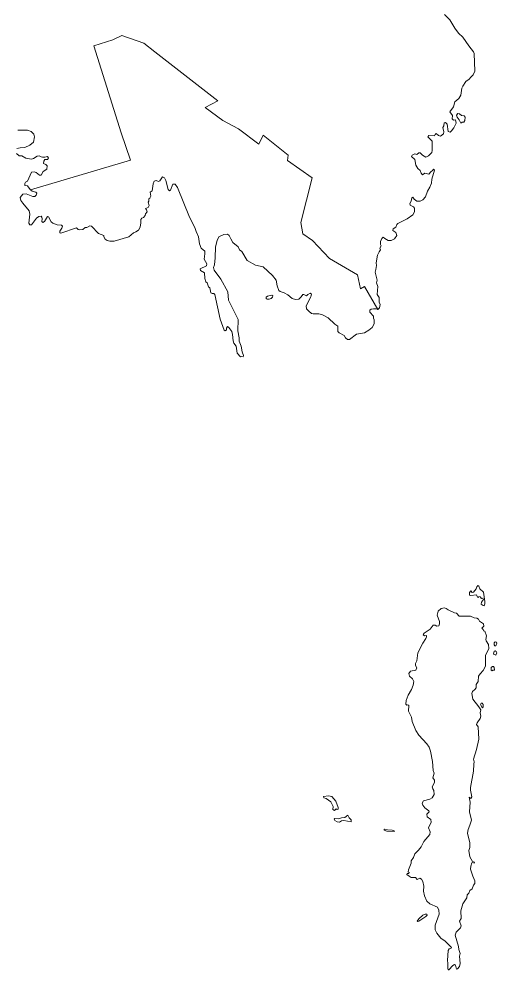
# Model space of a CAD drawing. Extents: x 369010 to 739155, y 6377141 to 6616555.
# Drawn here: x 461463 to 464957, y 6532704 to 6539664 of the extents above; entities that cross this region are included whole.
import ezdxf

# ---------------------------------------------------------------- set-up
doc = ezdxf.new("R2010")
doc.units = 0
doc.header["$LTSCALE"] = 40
doc.layers.add('1', color=7, linetype='Continuous', lineweight=13)

msp = doc.modelspace()

# ---------------------------------------------------------------- linework, layer by layer
at = {"layer": '1'}
for points in [[(464572.05, 6538904.43), (464580.32, 6538906.75), (464592.41, 6538894.66), (464601.34, 6538840.71), (464615.58, 6538836.9), (464626, 6538844.52), (464641.89, 6538867.03), (464658.28, 6538900.79), (464653.15, 6538924.79), (464638.91, 6538923.96), (464630.64, 6538932.9), (464631.3, 6538956.89), (464613.26, 6538984.04), (464639.57, 6539020.28), (464650, 6539057.85), (464677.81, 6539081.85), (464693.53, 6539107.34), (464700.31, 6539158.31), (464707.1, 6539173.37), (464730.27, 6539206.31), (464755.1, 6539222.86), (464765.52, 6539239.41), (464782.9, 6539255.79), (464796.31, 6539282.94), (464791.84, 6539410.37), (464785.05, 6539424.61), (464750.63, 6539467.31), (464707.76, 6539531.85), (464677.14, 6539561.15), (464648.84, 6539598.06), (464612.93, 6539657.31), (464574.7, 6539697.03)], [(461443.53, 6538680.5), (461464.71, 6538661.8), (461483.25, 6538661.8), (461512.21, 6538646.24), (461554.25, 6538638.46), (461567.49, 6538643.1), (461595.46, 6538660.15), (461609.53, 6538663.29), (461624.26, 6538654.02), (461635.18, 6538652.37), (461650.74, 6538651.7), (461671.76, 6538657), (461678.05, 6538646.24), (461670.27, 6538636.81), (461650.08, 6538634.49), (461642.96, 6538624.4), (461640.64, 6538607.18), (461659.34, 6538597.92), (461667.95, 6538590.14), (461664.81, 6538565.15), (461639.15, 6538547.93), (461623.6, 6538520.79), (461612.67, 6538519.96), (461586.85, 6538540.15), (461572.12, 6538544.95), (461553.42, 6538541.81), (461523.8, 6538477.1), (461509.07, 6538470.15), (461505.09, 6538459.22), (461505.92, 6538445.16), (461524.62, 6538442.84), (461543.33, 6538414.87), (461545.81, 6538413.21), (462277.34, 6538629.86), (462209.64, 6538830.12), (462008.39, 6539467.97), (462149.57, 6539512.33), (462214.94, 6539543.77), (462374.32, 6539486.18), (462455.25, 6539423.45), (462917.17, 6539064.14), (462823, 6539017.14), (462953.75, 6538920.48), (463067.45, 6538860.57), (463216.41, 6538748.19), (463247.85, 6538813.57)], [(464026.55, 6537533.06), (464036.31, 6537539.85), (464055.18, 6537542.17), (464073.88, 6537542.83), (464086.63, 6537537.7), (463989.14, 6537706.18), (463960.35, 6537687.97), (463936.84, 6537792.41), (463732.94, 6537910.08), (463607.49, 6538043.31), (463536.99, 6538090.48), (463523.91, 6538174.06), (463605.84, 6538502.59), (463425.6, 6538628.04), (463430.73, 6538667.1), (463247.85, 6538813.57), (463216.41, 6538748.19), (463067.45, 6538860.57), (462953.75, 6538920.48), (462823, 6539017.14), (462917.17, 6539064.14), (462455.25, 6539423.45), (462374.32, 6539486.18), (462214.94, 6539543.77), (462149.57, 6539512.33), (462008.39, 6539467.97), (462209.64, 6538830.12), (462277.34, 6538629.86), (461545.81, 6538413.21)], [(461454.28, 6538849.32), (461525.12, 6538849.32), (461550.11, 6538840.88), (461571.96, 6538821.35), (461575.93, 6538801.98), (461567.49, 6538763.09), (461541.01, 6538739.59), (461505.92, 6538722.54), (461471.66, 6538720.89), (461447.5, 6538716.25)], [(463247.85, 6538813.57), (463430.73, 6538667.1), (463425.6, 6538628.04), (463605.84, 6538502.59), (463523.91, 6538174.06), (463536.99, 6538090.48), (463607.49, 6538043.31), (463732.94, 6537910.08), (463936.84, 6537792.41), (463960.35, 6537687.97), (463989.14, 6537706.18), (464086.63, 6537537.7), (464099.37, 6537549.61), (464103.84, 6537575.1), (464094.9, 6537591.65), (464096.39, 6537624.59), (464081.33, 6537648.58), (464087.29, 6537707.17), (464076.86, 6537734.15), (464082.16, 6537751.36), (464065.61, 6537809.95), (464071.56, 6537830.14), (464076.03, 6537860.1), (464073.88, 6537878.97), (464084.31, 6537934.41), (464095.56, 6537959.9), (464106.82, 6537974.96), (464101.52, 6537986.21), (464110.62, 6538004.92), (464105.33, 6538014.68), (464106.16, 6538035.7), (464115.92, 6538056.72), (464125.35, 6538067.31), (464136.61, 6538056.72), (464162.1, 6538041.66), (464183.11, 6538042.48), (464209.26, 6538054.57), (464225.15, 6538078.56), (464217.54, 6538100.91), (464196.52, 6538116.8), (464198.84, 6538128.71), (464219.03, 6538141.46), (464224.33, 6538159.5), (464232.6, 6538166.94), (464300.79, 6538202.2), (464342.83, 6538230), (464353.25, 6538251.68), (464354.08, 6538278.66), (464348.12, 6538289.91), (464322.63, 6538300.51), (464320.32, 6538312.42), (464329.25, 6538331.29), (464334.55, 6538354.46), (464341.34, 6538358.93), (464351.1, 6538345.52), (464372.12, 6538330.46), (464395.29, 6538329.8), (464415.48, 6538339.56), (464434.35, 6538363.56), (464449.24, 6538404.77), (464466.62, 6538434.07), (464479.37, 6538463.2), (464480.03, 6538492.49), (464500.22, 6538557.04), (464492.11, 6538565.31), (464485.99, 6538554.72), (464473.24, 6538545.78), (464458.35, 6538529.23), (464429.88, 6538536.68), (464413.33, 6538522.45), (464402.08, 6538534.53), (464395.29, 6538554.72), (464378.74, 6538570.44), (464363.84, 6538595.27), (464357.06, 6538634.99), (464333.06, 6538658.32), (464338.36, 6538667.92), (464356.23, 6538676.2), (464370.63, 6538673.22), (464384.86, 6538683.81), (464394.63, 6538685.3), (464411.84, 6538667.26), (464437.33, 6538653.69), (464456.03, 6538661.3), (464480.03, 6538686.79), (464484.33, 6538701.19), (464484.33, 6538726.68), (464482.84, 6538771.03), (464451.4, 6538801.65), (464458.18, 6538812.24), (464499.39, 6538807.77), (464505.35, 6538819.69), (464512.8, 6538825.65), (464530.84, 6538810.75), (464545.07, 6538806.95), (464565.26, 6538824.16), (464568.41, 6538839.22), (464561.62, 6538870), (464569.9, 6538881.26), (464572.05, 6538904.43)], [(461545.81, 6538413.21), (461559.71, 6538403.95), (461584.54, 6538396.17), (461591.65, 6538388.39), (461588.51, 6538373.49), (461577.59, 6538364.89), (461564.34, 6538364.22), (461513.7, 6538383.59), (461490.36, 6538382.1), (461470.01, 6538357.94), (461476.3, 6538335.43), (461489.54, 6538315.07), (461535.55, 6538260.62), (461541.01, 6538234.8), (461533.89, 6538169.43), (461542.5, 6538158.5), (461553.42, 6538157.01), (461590, 6538206), (461607.21, 6538218.58), (461624.26, 6538220.9), (461629.06, 6538213.78), (461632.04, 6538200.54), (461629.06, 6538182.67), (461636.01, 6538174.89), (461648.42, 6538182.67), (461671.09, 6538219.24), (461678.87, 6538216.1), (461696.75, 6538179.52), (461708.5, 6538168.6), (461741.93, 6538158.5), (461773.87, 6538156.19), (461780.16, 6538146.92), (461775.36, 6538133.68), (461759.81, 6538111.83), (461760.63, 6538099.25), (461769.24, 6538095.45), (461882.11, 6538135.17), (461893.86, 6538122.75), (461903.96, 6538120.44), (461928.12, 6538124.24), (461946, 6538138.31), (461959.24, 6538138.31), (461979.43, 6538149.9), (461992.01, 6538147.58), (462042.65, 6538094.62), (462082.37, 6538080.55), (462083.03, 6538070.45), (462091.64, 6538052.58), (462108.03, 6538041.66), (462127.55, 6538037.85), (462157.18, 6538037.85), (462264.59, 6538068.97), (462300.51, 6538100.08), (462316.73, 6538105.54), (462335.43, 6538119.61), (462348.01, 6538139.8), (462354.13, 6538171.08), (462354.13, 6538195.91), (462361.25, 6538206.83), (462373.66, 6538210.8), (462386.07, 6538224.7), (462386.9, 6538238.11), (462398.65, 6538253.67), (462395.51, 6538267.57), (462387.73, 6538276.18), (462406.43, 6538283.29), (462413.38, 6538299.51), (462405.6, 6538323.01), (462412.55, 6538331.45), (462411.89, 6538347.01), (462418.84, 6538353.3), (462425.79, 6538367.37), (462421.99, 6538396.17), (462435.89, 6538406.26), (462442.18, 6538457.73), (462451.61, 6538476.44), (462465.51, 6538482.56), (462483.39, 6538474.78), (462491.33, 6538479.58), (462511.52, 6538509.87), (462526.25, 6538502.09), (462535.69, 6538482.56), (462552.73, 6538415.7), (462562.17, 6538407.09), (462570.77, 6538410.9), (462587.82, 6538454.59), (462603.38, 6538456.08), (462621.25, 6538431.92), (462709.3, 6538214.61), (462749.02, 6538139.14), (462757.63, 6538109.51), (462774.01, 6538070.62), (462781.79, 6538019.15), (462795.03, 6537987.21), (462820.35, 6537964.53), (462821.02, 6537944.34), (462815.56, 6537906.11), (462835.08, 6537871.02), (462834.26, 6537856.29), (462787.58, 6537836.1)], [(462787.58, 6537836.1), (462788.41, 6537822.86), (462817.87, 6537805.65), (462821.02, 6537763.61), (462827.31, 6537739.45), (462839.06, 6537733.16), (462847.5, 6537702.87), (462857.59, 6537696.58), (462866.2, 6537660.83), (462873.98, 6537656.03), (462888.05, 6537656.03), (462893.51, 6537648.25), (462933.23, 6537467.52), (462962.03, 6537385.76), (462970.63, 6537381.96), (462978.41, 6537388.08), (462980.73, 6537402.15), (462987.68, 6537412.25), (462997.11, 6537406.78), (463019.62, 6537375.67), (463024.42, 6537354.65), (463027.4, 6537308.64), (463032.86, 6537292.25), (463049.25, 6537269.75), (463058.68, 6537218.27), (463081.19, 6537190.3), (463088.97, 6537193.28), (463101.55, 6537191.79), (463103.86, 6537201.23), (463094.43, 6537228.37), (463087.48, 6537269.75), (463071.92, 6537304.83), (463072.58, 6537329.49), (463062.49, 6537380.96), (463064.8, 6537463.55), (462993.14, 6537605.22), (462989.33, 6537667.62), (462937.86, 6537760.3), (462890.36, 6537825.01), (462884.9, 6537844.38), (462891.19, 6537865.56), (462897.31, 6537916.87), (462898.14, 6537995.65), (462911.38, 6538043.15), (462923.79, 6538069.63), (462960.54, 6538086.67), (462986.19, 6538089.82), (463000.26, 6538080.55), (463010.35, 6538055.56), (463026.74, 6538029.08), (463064.8, 6537996.31), (463075.73, 6537975.29), (463090.62, 6537961.22), (463131.83, 6537896.68), (463191.75, 6537862.42), (463248.02, 6537849.84), (463315.05, 6537785.95), (463343.02, 6537753.35), (463350.79, 6537711.97), (463363.37, 6537677.71), (463371.81, 6537669.11), (463400.61, 6537659.84), (463427.09, 6537644.28), (463459.86, 6537618.46), (463483.2, 6537611.51), (463509.02, 6537612.34), (463526.06, 6537629.39), (463536.99, 6537648.09), (463545.59, 6537647.43), (463565.78, 6537637.17), (463575.22, 6537647.43), (463592.27, 6537658.35), (463601.7, 6537650.41), (463596.9, 6537630.21), (463561.98, 6537565.5), (463564.3, 6537541.5), (463581.34, 6537525.12), (463600.04, 6537509.56), (463613.28, 6537505.59), (463655.32, 6537505.59), (463682.63, 6537497.81), (463722.35, 6537475.96), (463771.51, 6537429.29), (463794.01, 6537415.22), (463794.01, 6537377.82), (463804.11, 6537367.72), (463839.2, 6537346.71), (463848.63, 6537329.49), (463864.85, 6537318.57), (463878.92, 6537317.08), (463929.56, 6537357.79), (463987.65, 6537366.57), (464021.42, 6537386.1), (464045.42, 6537404.96), (464060.31, 6537431.94), (464060.31, 6537461.07), (464054.35, 6537475.47), (464055.18, 6537488.87), (464026.55, 6537518.17), (464026.55, 6537533.06)], [(464528.36, 6535330.7), (464520.25, 6535301.74), (464536.47, 6535253.74), (464536.96, 6535238.18), (464532.99, 6535221.47), (464518.76, 6535220.48), (464506.01, 6535228.59), (464491.45, 6535227.59), (464469.11, 6535197.64), (464424.58, 6535168.84), (464418.46, 6535156.76), (464426.57, 6535149.64)], [(464634.44, 6532737.75), (464646.19, 6532743.87), (464654.3, 6532738.74), (464660.76, 6532709.95), (464669.86, 6532712.92), (464682.61, 6532729.64), (464687.57, 6532750.49), (464684.1, 6532804.12), (464687.07, 6532825.3), (464677.97, 6532853.77), (464676.48, 6532875.95), (464651.16, 6532958.04), (464658.77, 6532979.39), (464691.21, 6533012.16), (464695.18, 6533026.89), (464684.1, 6533061.31), (464694.69, 6533081.67), (464692.7, 6533135.79), (464708.92, 6533188.91), (464737.72, 6533230.95), (464739.21, 6533254.29), (464752.45, 6533265.87), (464760.06, 6533286.73), (464775.78, 6533297.32), (464784.89, 6533324.63), (464794.49, 6533336.87), (464794.49, 6533356.57), (464779.76, 6533390), (464765.03, 6533442.63), (464766.02, 6533463.98), (464772.64, 6533488.31), (464778.27, 6533490.3), (464791.34, 6533484.67), (464793.99, 6533493.28), (464778.76, 6533498.9), (464757.91, 6533532.83), (464751.46, 6533578.84), (464757.91, 6533600.19), (464759.56, 6533635.61), (464741.36, 6533704.46), (464746.32, 6533731.27), (464760.06, 6533762.72), (464770.16, 6533800.12), (464757.41, 6533860.53), (464762.05, 6533930.87), (464754.43, 6533967.78), (464767.18, 6533959.67), (464774.13, 6533971.91), (464763.04, 6534019.41), (464764.03, 6534039.77), (464786.87, 6534157.77), (464787.37, 6534210.9), (464791.34, 6534227.62), (464786.38, 6534247.31), (464807.56, 6534318.31), (464824.28, 6534394.28), (464819.31, 6534484.31), (464807.06, 6534500.53), (464811.7, 6534513.28), (464833.88, 6534543.23), (464840, 6534560.45), (464834.37, 6534586.26), (464839.5, 6534607.95), (464825.77, 6534630.29), (464780.25, 6534684.9), (464774.13, 6534727.44), (464779.26, 6534742.17), (464795.48, 6534755.91), (464804.09, 6534769.48), (464806.07, 6534794.3), (464819.31, 6534816.15), (464823.28, 6534854.55), (464833.38, 6534872.26), (464857.21, 6534896.09), (464874.42, 6534927.53), (464873.93, 6535004.99), (464896.77, 6535057.79), (464894.62, 6535085.59), (464878.56, 6535113.39), (464876.41, 6535122.5), (464880.05, 6535148.81), (464868.3, 6535183.73), (464858.21, 6535186.38), (464856.22, 6535195.98), (464846.62, 6535206.57), (464861.35, 6535221.3), (464857.71, 6535236.03), (464829.9, 6535257.22), (464822.29, 6535271.45), (464809.05, 6535278.07), (464789.85, 6535281.55), (464765.03, 6535293.63), (464681.61, 6535292.64), (464661.26, 6535315.97), (464646.03, 6535316.96), (464601.01, 6535339.31), (464587.11, 6535348.91), (464572.88, 6535353.38), (464549.04, 6535349.9), (464528.36, 6535330.7)], [(464426.57, 6535149.64), (464441.3, 6535151.13), (464441.8, 6535142.52), (464437.66, 6535129.95), (464415.48, 6535094.86), (464379.57, 6535024.02), (464370.3, 6534966.26), (464362.36, 6534947.56), (464361.2, 6534933.33), (464371.95, 6534914.13), (464363.35, 6534896.92), (464325.28, 6534891.29), (464313.2, 6534873.08), (464318.66, 6534854.88), (464340.51, 6534835.18), (464349.12, 6534815.49), (464343.98, 6534787.52), (464331.9, 6534756.07), (464309.23, 6534715.03), (464294, 6534677.13), (464291.02, 6534649.82), (464297.97, 6534641.21), (464305.59, 6534644.19), (464311.71, 6534640.22), (464311.21, 6534597.19), (464333.56, 6534555.15), (464337.53, 6534523.21), (464364.84, 6534455.85), (464386.68, 6534422.42), (464444.94, 6534360.19), (464460.5, 6534334.86), (464472.25, 6534305.4), (464486.32, 6534230.43), (464489.96, 6534163.57), (464499.06, 6534145.36), (464488.47, 6534109.28), (464501.54, 6534092.57), (464499.56, 6534076.35), (464484.33, 6534045.07), (464487.48, 6534028.85), (464496.08, 6534016.6), (464497.08, 6533988.8), (464484.33, 6533963.47), (464467.62, 6533953.87), (464420.61, 6533942.29), (464410.52, 6533925.57), (464416.48, 6533909.35), (464429.22, 6533891.15), (464458.02, 6533869.8), (464461.16, 6533861.69), (464444.61, 6533842.99), (464446.1, 6533824.28), (464473.41, 6533804.92), (464475.39, 6533786.22), (464457.19, 6533745.17), (464469.77, 6533714.39), (464465.8, 6533695.69), (464423.26, 6533643.88), (464403.57, 6533605.98), (464383.71, 6533580.17), (464357.89, 6533554.35), (464347.29, 6533526.05), (464331.08, 6533502.71), (464329.09, 6533484.5), (464310.39, 6533437.83), (464308.07, 6533423.1), (464314.19, 6533416.48), (464313.2, 6533409.37), (464301.45, 6533409.37), (464299.46, 6533403.74), (464314.19, 6533390.17), (464330.91, 6533380.07), (464362.69, 6533381.06), (464374.44, 6533365.34), (464394.13, 6533374.94), (464405.72, 6533367.82), (464415.32, 6533350.61), (464423.43, 6533318.17), (464420.94, 6533280.27), (464427.07, 6533245.35), (464444.78, 6533207.78), (464465.46, 6533187.09), (464522.23, 6533163.26), (464533.32, 6533142.08), (464533.82, 6533111.62), (464506.34, 6533032.51), (464504.36, 6532996.6), (464516.44, 6532974.26), (464547.89, 6532936.85), (464577.84, 6532913.52), (464624.84, 6532869.49), (464622.86, 6532862.37), (464607.63, 6532857.74), (464601.51, 6532846.65), (464595.55, 6532773.17), (464599.03, 6532754.47), (464597.54, 6532717.56), (464600.02, 6532703.82), (464605.15, 6532705.81), (464634.44, 6532737.75)]]:
    msp.add_lwpolyline(points, dxfattribs=at)
for points in [[(464683.27, 6538969.64), (464671.19, 6538971.79), (464661.92, 6538960.04), (464665.39, 6538946.14), (464681.45, 6538927.1), (464692.7, 6538902.61), (464702.47, 6538910.06), (464714.22, 6538909.06), (464723.49, 6538921.81), (464724.31, 6538944.48), (464717.86, 6538955.74), (464698.16, 6538957.72)], [(463310.41, 6537643.45), (463278.8, 6537635.51), (463269.53, 6537627.57), (463270.36, 6537618.96), (463277.64, 6537614.33), (463290.72, 6537613.99), (463305.78, 6537619.46), (463317.03, 6537628.23), (463318.03, 6537637.66)], [(464831.72, 6535493.23), (464825.6, 6535512.26), (464817.16, 6535516.89), (464809.55, 6535507.79), (464805.74, 6535493.89), (464785.05, 6535469.56), (464775.12, 6535466.41), (464766.02, 6535478), (464756.09, 6535466.41), (464756.09, 6535448.04), (464765.19, 6535445.06), (464808.06, 6535449.7), (464815.67, 6535431.33), (464823.28, 6535430.5), (464824.77, 6535436.62), (464834.04, 6535435.96), (464843.14, 6535423.71), (464853.9, 6535424.38), (464860.03, 6535414.45), (464843.14, 6535396.08), (464842.48, 6535382.34), (464855.39, 6535370.92), (464864.49, 6535368.6), (464869.13, 6535383.99), (464869.13, 6535400.71), (464860.03, 6535468.73)], [(464956.35, 6535096.02), (464953.04, 6535104.13), (464944.93, 6535105.45), (464937.32, 6535097.34), (464936.32, 6535083.44), (464941.62, 6535076.98), (464948.41, 6535076.98)], [(464950.39, 6535034.28), (464943.94, 6535039.75), (464937.32, 6535036.44), (464932.35, 6535014.42), (464948.41, 6535008.13), (464957.34, 6535026.01)], [(464931.52, 6534925.38), (464924.24, 6534926.04), (464915.14, 6534918.6), (464915.47, 6534897.08), (464921.43, 6534893.27), (464927.88, 6534898.07), (464936.82, 6534897.08), (464940.46, 6534900.06), (464937.98, 6534918.6)], [(464852.58, 6534622.68), (464857.05, 6534630.62), (464855.89, 6534646.34), (464848.28, 6534656.77), (464841.32, 6534657.1), (464837.52, 6534646.01), (464848.28, 6534624.5)], [(463749.99, 6533973.4), (463726.49, 6533978.04), (463687.93, 6533973.73), (463690.74, 6533963.8), (463707.95, 6533958.18), (463742.87, 6533935.17), (463760.75, 6533900.25), (463757.27, 6533878.07), (463769.35, 6533870.96), (463780.77, 6533882.38), (463789.38, 6533878.07), (463795.01, 6533880.22), (463795.01, 6533893.8), (463780.11, 6533938.15)], [(463867.99, 6533836.7), (463845.65, 6533820.31), (463820.66, 6533818.16), (463799.31, 6533811.04), (463771.51, 6533812.37), (463767.87, 6533806.74), (463772.17, 6533797.47), (463790.04, 6533788.2), (463806.43, 6533786.71), (463820, 6533794.49), (463836.38, 6533797.47), (463892.16, 6533788.2), (463890.01, 6533801.78), (463875.77, 6533816.67)], [(464207.28, 6533716.38), (464205.46, 6533723.16), (464190.23, 6533727.8), (464157.79, 6533729.45), (464135.78, 6533734.75), (464132.47, 6533732.1), (464133.3, 6533727.46), (464151.5, 6533718.86)], [(464431.87, 6533112.62), (464416.48, 6533104.67), (464386.68, 6533077.86), (464373.78, 6533062.14), (464375.26, 6533057.67), (464386.68, 6533059.99), (464436.34, 6533094.58), (464448.09, 6533106), (464445.27, 6533112.12)]]:
    msp.add_lwpolyline(points, close=True, dxfattribs=at)

doc.saveas('drawing.dxf')
